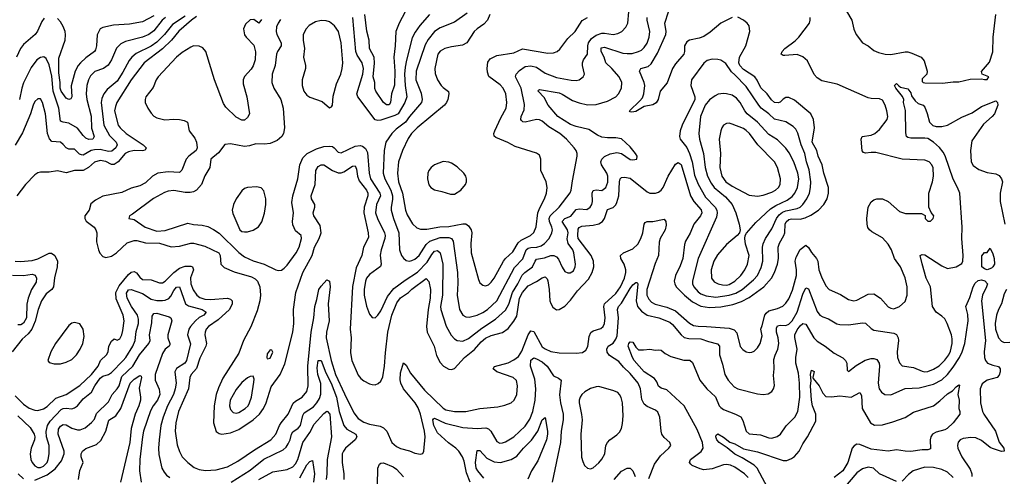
# Model space of a CAD drawing. Header units: inches. Extents: x 1682530 to 1839546, y 640742 to 791647.
# Tile 766 of 923: x 1771363 to 1778311, y 733992 to 737214. Entities that reach past the tile are written whole.
import ezdxf

# ---------------------------------------------------------------- set-up
doc = ezdxf.new("R2010")
doc.units = ezdxf.units.IN
doc.header["$MEASUREMENT"] = 0
doc.layers.add('B7773', color=7, linetype='Continuous')

msp = doc.modelspace()

# ---------------------------------------------------------------- linework, layer by layer
at = {"layer": 'B7773', "color": 5}
for points, elevation in [([(1774105.9, 737314.1), (1774039.8, 737190), (1774016, 737130), (1774012.5, 737030), (1774002.4, 736950), (1774010.1, 736850.1), (1774008.3, 736751.7), (1773986.1, 736690), (1773978.7, 736630), (1773970, 736612.6), (1773950, 736612.9), (1773930, 736628.9), (1773875.4, 736710), (1773869.4, 736729.4), (1773868.5, 736770), (1773857.9, 736810), (1773866.1, 736906.1), (1773863.9, 736950), (1773831.1, 737010), (1773829.4, 737070), (1773812.3, 737132.3), (1773799, 737250)], 720), ([(1776390, 737228.6), (1776310, 737188.6), (1776234.6, 737125.4), (1776190, 737095.8), (1776156.6, 737083.4), (1776090.1, 737069.9), (1776070, 737058.6), (1776054.3, 737030), (1776053.8, 736990), (1776048.3, 736970), (1775990, 736901.8), (1775968.4, 736870), (1775930.8, 736769.2), (1775883, 736710), (1775868.9, 736651.1), (1775853.4, 736626.6), (1775830, 736613), (1775770, 736601.8), (1775710, 736565.3), (1775681.6, 736561.6), (1775670, 736564), (1775665.2, 736570), (1775739.6, 736640.4), (1775757, 736663), (1775766.3, 736690), (1775773.3, 736750), (1775769.7, 736770), (1775736.9, 736850), (1775740.1, 736859.9), (1775746.6, 736870), (1775796.9, 736883.1), (1775817.9, 736902.1), (1775862.6, 736977.4), (1775921.7, 737110), (1775925.5, 737130), (1775915.5, 737190), (1775966.6, 737350)], 720), ([(1777165.9, 737325.9), (1777234.6, 737210), (1777247.7, 737147.7), (1777264.8, 737110), (1777310, 737051), (1777349.6, 737029.6), (1777390, 736996.1), (1777422.2, 736982.2), (1777470, 736970.1), (1777510, 736968.2), (1777610, 736986.7), (1777630, 736985.9), (1777658.3, 736978.4), (1777724.4, 736950), (1777744.5, 736924.5), (1777766.7, 736850), (1777762.8, 736830), (1777730, 736797), (1777730, 736778.8), (1777738.8, 736770), (1777750, 736767.2), (1777873.7, 736766.3), (1777950, 736776.4), (1777990, 736776.5), (1778070, 736794.9), (1778150, 736797.3), (1778170, 736791), (1778190, 736791.3), (1778201.2, 736810), (1778155.3, 736830), (1778149.3, 736849.3), (1778205.2, 736914.8), (1778230, 736988), (1778231.7, 737090), (1778250, 737250.5)], 680), ([(1772530, 737238.9), (1772440.7, 737179.4), (1772385.4, 737110), (1772330, 737054.4), (1772290, 737027.2), (1772185.3, 736974.7), (1772153.1, 736950), (1772134.2, 736925.8), (1772090, 736843.1), (1772050, 736779.8), (1771979.5, 736720.5), (1771955.3, 736690), (1771941.8, 736658.2), (1771936.6, 736630), (1771956.6, 736470), (1771996.9, 736396.9), (1772043.7, 736350), (1772051.4, 736330), (1772041.1, 736310), (1772013.1, 736286.9), (1771990, 736284.2), (1771930, 736297.5), (1771890, 736295.6), (1771866.8, 736290), (1771810, 736258.5), (1771799.9, 736259.9), (1771785.4, 736265.4), (1771750, 736300.8), (1771710, 736299.8), (1771690, 736308.8), (1771670, 736333.1), (1771650, 736348.8), (1771590, 736353.3), (1771572.8, 736372.8), (1771559, 736410), (1771545.5, 736550), (1771524, 736630), (1771510, 736655.6), (1771490, 736654.7), (1771470, 736636.3), (1771457.2, 736610), (1771439.4, 736550), (1771383.5, 736416.5), (1771331.5, 736328.5)], 660), ([(1772310, 737240.1), (1772230, 737198.6), (1772136.9, 737183.1), (1772024.2, 737175.8), (1771950, 737159.8), (1771930.2, 737149.8), (1771910, 737106), (1771905.2, 737030), (1771898.7, 737001.2), (1771890, 736988.4), (1771830, 736945.4), (1771792.8, 736910), (1771776.2, 736890), (1771754.4, 736850), (1771727, 736747), (1771730, 736669), (1771723.9, 736656.1), (1771710.2, 736649.8), (1771690, 736660.7), (1771654.2, 736710), (1771648.1, 736730), (1771649.1, 736770), (1771638.5, 736838.5), (1771638.3, 736941.7), (1771683.5, 737070), (1771686.5, 737106.5), (1771683.5, 737130), (1771670, 737165.7), (1771650, 737199.4), (1771630, 737222.6)], 620), ([(1774254.3, 737250), (1774186.3, 737173.7), (1774153.7, 737126.3), (1774133.1, 737086.9), (1774091.2, 736928.8), (1774081.9, 736878.1), (1774079, 736830), (1774081.6, 736750), (1774095.1, 736670), (1774080.6, 736630), (1774034.2, 736550), (1774010, 736537.4), (1773910, 736505.7), (1773890, 736503), (1773870, 736506.6), (1773748.4, 736670), (1773742.8, 736690), (1773784.3, 736830), (1773789.9, 736870), (1773779, 736910), (1773742.9, 736962.9), (1773734.5, 736990), (1773714, 737230)], 740), ([(1774520.4, 737259.6), (1774430, 737195.4), (1774330, 737155.8), (1774289.4, 737130), (1774246.1, 737073.9), (1774224.7, 737035.3), (1774160.3, 736850), (1774159.1, 736790), (1774196.5, 736696.5), (1774201.9, 736650), (1774198.8, 736630), (1774112.9, 736530), (1774084.2, 736490), (1774019.3, 736440.7), (1773988.8, 736411.2), (1773947.2, 736350), (1773933.8, 736290), (1773926.7, 736130), (1773940.1, 736090), (1773981.7, 736010), (1773994.5, 735970), (1773994.3, 735945.7), (1773983.4, 735890), (1773984.6, 735870), (1773999.9, 735810), (1774038.6, 735710), (1774043.5, 735590), (1774056.9, 735550), (1774070.8, 735530.8), (1774090, 735515.2), (1774110, 735510.2), (1774130, 735513.7), (1774150, 735523), (1774181.5, 735550), (1774232.1, 735627.9), (1774256.3, 735650), (1774330, 735677.4), (1774390, 735677.2), (1774410.8, 735670.8), (1774422.2, 735650), (1774451.3, 735430), (1774453.8, 735353.8), (1774449.5, 735269.5), (1774466.8, 735170), (1774489, 735130), (1774510, 735117.3), (1774535.1, 735115.1), (1774590, 735128.9), (1774630, 735147.9), (1774662.9, 735170), (1774730, 735230.9), (1774854.5, 735465.5), (1774912.5, 735527.5), (1774936.4, 735590), (1774950, 735600.7), (1774970, 735607.1), (1775011, 735609), (1775042.2, 735617.8), (1775065.5, 735634.5), (1775099.1, 735670), (1775118.8, 735710), (1775121.7, 735730), (1775118.5, 735750), (1775102.3, 735790), (1775099.1, 735810), (1775104.9, 735830), (1775170.5, 735890), (1775247.9, 735992.1), (1775255, 736010), (1775263.5, 736076.5), (1775297.2, 736250), (1775297.4, 736270), (1775289.7, 736290), (1775276.4, 736310), (1775220.3, 736370), (1775174.8, 736410), (1775097.7, 736457.7), (1775050, 736497.3), (1775030, 736508.3), (1775010, 736509.2), (1774929.8, 736489.8), (1774912.9, 736492.9), (1774902.5, 736502.5), (1774899.1, 736510), (1774901.6, 736530), (1774921.8, 736578.2), (1774924.4, 736615.6), (1774901.8, 736730), (1774861.9, 736810), (1774866.9, 736830), (1774890, 736855), (1774930, 736882.4), (1774970, 736888.8), (1775010, 736878.4), (1775070, 736836), (1775150, 736807.1), (1775253.6, 736786.4), (1775290, 736784.9), (1775309.7, 736790.3), (1775338, 736810), (1775347.3, 736830), (1775333.8, 736890), (1775333.8, 736910), (1775341.4, 736930), (1775369, 736970), (1775370.8, 737030), (1775376.1, 737050), (1775398, 737082), (1775430, 737105.1), (1775470, 737117.9), (1775490, 737119.1), (1775550, 737108.9), (1775583.5, 737116.5), (1775611.1, 737130), (1775640, 737160), (1775653.8, 737190), (1775660.4, 737270)], 760), ([(1774680.2, 737250), (1774663.6, 737210), (1774638.1, 737181.9), (1774590.3, 737150), (1774568.9, 737130), (1774518.4, 737050), (1774486.9, 737033.1), (1774410, 737023.5), (1774363, 737010), (1774330, 736992.8), (1774313.2, 736970), (1774292.2, 736870), (1774294.5, 736834.5), (1774311.5, 736790), (1774336.1, 736750), (1774350, 736734.3), (1774387.4, 736707.4), (1774390.2, 736690), (1774382.8, 736650), (1774375.5, 736630), (1774360.8, 736610), (1774167.1, 736450), (1774128.6, 736410), (1774103.8, 736376.2), (1774063.7, 736290), (1774036.3, 736210), (1774028, 736130), (1774034.8, 736070), (1774062.9, 735990), (1774086, 735870), (1774097.3, 735837.3), (1774134.3, 735774.3), (1774164.3, 735744.3), (1774190, 735735.9), (1774235.7, 735735.7), (1774327.1, 735752.9), (1774390, 735754.3), (1774490, 735773.6), (1774510, 735772.5), (1774530, 735760.2), (1774549.5, 735730), (1774554.3, 735710), (1774545.9, 735634.1), (1774549.6, 735569.6), (1774600.2, 735380.2), (1774610, 735357.3), (1774630, 735341.6), (1774650, 735337), (1774670, 735343.6), (1774690, 735362.3), (1774710, 735390.2), (1774776.2, 735510), (1774791.8, 735530), (1774843, 735577), (1774880.1, 735639.9), (1774901.8, 735658.2), (1774968, 735692), (1774990, 735711.3), (1775007.9, 735752.1), (1775017.9, 735850), (1775032.6, 735887.4), (1775066.5, 735950), (1775079, 735990), (1775084.1, 736030), (1775076.8, 736070), (1775041.2, 736150), (1775040.4, 736230), (1775030, 736258.4), (1775010, 736272.6), (1774858.7, 736318.7), (1774807.8, 736347.8), (1774722.3, 736382.3), (1774711.8, 736391.8), (1774709.3, 736410), (1774715, 736430), (1774758, 736522), (1774796.3, 736590), (1774800.2, 736630), (1774792.1, 736690), (1774774.8, 736730), (1774753.5, 736753.5), (1774674, 736814), (1774663.9, 736843.9), (1774661.1, 736870), (1774666.3, 736913.6), (1774683.5, 736936.5), (1774730, 736961.8), (1774850, 736979.3), (1774910, 737008.2), (1775090, 736977.1), (1775130, 736979.1), (1775155.6, 736990), (1775174.2, 737005.8), (1775230, 737080.9), (1775282.6, 737130), (1775330.7, 737209.3), (1775369.8, 737230.2)], 780), ([(1771330, 734560.6), (1771390, 734501.5), (1771430, 734473.9), (1771470, 734459.3), (1771490, 734457.3), (1771530, 734468.4), (1771555.7, 734484.3), (1771617.6, 734542.4), (1771691.7, 734568.3), (1771787.5, 734632.5), (1771870, 734709.6), (1771915.7, 734770), (1771933.8, 734810), (1771974.5, 734850), (1771986.1, 734870), (1771991.4, 734910), (1772010, 734946), (1772030, 734963), (1772050, 734953), (1772070, 734963), (1772082.6, 734990), (1772090, 735021), (1772099.8, 735090), (1772091.7, 735130), (1772044.2, 735244.2), (1772042.1, 735290), (1772064.4, 735335.6), (1772130, 735416.5), (1772150, 735433.1), (1772170, 735438.3), (1772188, 735428), (1772210, 735396.2), (1772230, 735381.6), (1772290, 735378.4), (1772350, 735357.4), (1772370, 735358.3), (1772390, 735368.1), (1772449.7, 735430.3), (1772490, 735460.1), (1772530, 735475.2), (1772570, 735475.4), (1772581.5, 735470), (1772589.5, 735450), (1772568.2, 735391.8), (1772569.6, 735350), (1772586.7, 735306.7), (1772612.3, 735270), (1772634.2, 735254.2), (1772670, 735242.2), (1772710, 735238.5), (1772828, 735248.1), (1772850, 735242.2), (1772860.9, 735230), (1772861.1, 735210), (1772842.3, 735170), (1772763.3, 735096.7), (1772695.3, 735050), (1772678.8, 735030), (1772670.8, 735010), (1772669, 734990), (1772680.1, 734930), (1772675.4, 734910), (1772634.6, 734825.4), (1772610, 734753.6), (1772573.5, 734710), (1772563.1, 734690), (1772553.9, 734610), (1772484.2, 734450), (1772463.9, 734370), (1772460.6, 734310), (1772473.5, 734213.5), (1772490, 734167), (1772510, 734130.3), (1772549.1, 734090), (1772595, 734055), (1772630, 734040.1), (1772674.2, 734034.2), (1772750, 734037.8), (1772830, 734059.8), (1772901.4, 734098.6), (1773020.7, 734179.3), (1773135.8, 734250), (1773169.9, 734290), (1773195.4, 734350), (1773208.5, 734370), (1773257.5, 734430), (1773292.5, 734507.5), (1773310, 734523.1), (1773355.9, 734550), (1773389.2, 734590), (1773399.1, 734630), (1773396.6, 734770), (1773420.1, 735010), (1773438.9, 735110), (1773445.1, 735190), (1773460.5, 735239.5), (1773474.5, 735310), (1773490, 735334.7), (1773530, 735379.5), (1773548.7, 735368.7), (1773553.3, 735330), (1773539.9, 735210), (1773546.9, 735090), (1773527, 735010), (1773525.1, 734970), (1773561.4, 734810), (1773591.8, 734710), (1773653.6, 734573.5), (1773721, 734441), (1773750, 734400.5), (1773790, 734373.5), (1773830, 734359.8), (1773907, 734347), (1773930, 734335.2), (1773952.8, 734310), (1773987.7, 734230), (1774021.4, 734201.4), (1774050, 734188.6), (1774112.2, 734172.2), (1774150, 734154.9), (1774190, 734147.2), (1774207.5, 734152.5), (1774215.6, 734170), (1774223, 734270), (1774218.8, 734310), (1774190.2, 734430.2), (1774174.5, 734474.4), (1774153.1, 734510), (1774070.4, 734610), (1774051.8, 734650), (1774047.6, 734672.4), (1774050, 734722), (1774070, 734793.4), (1774090, 734776), (1774120.5, 734720.5), (1774219.4, 734599.4), (1774350, 734472.5), (1774370, 734460.1), (1774430, 734448.5), (1774510, 734449.4), (1774610, 734471.5), (1774737.7, 734482.3), (1774786.3, 734493.7), (1774830, 734511.6), (1774852.2, 734530), (1774870.8, 734570), (1774876.5, 734630), (1774868.3, 734668.3), (1774844.7, 734690), (1774729.6, 734730), (1774704, 734750), (1774712.6, 734767.4), (1774810, 734792.4), (1774850, 734812.8), (1774882.9, 734837.1), (1774906.1, 734873.9), (1774950, 734990.2), (1774970, 735019.3), (1774990, 735012.9), (1775050, 734905), (1775070, 734890.7), (1775110, 734873.8), (1775170, 734862.6), (1775290, 734860.2), (1775333.7, 734866.3), (1775358.6, 734881.4), (1775372.5, 734907.5), (1775381.6, 734978.4), (1775393.1, 735006.9), (1775410, 735018.7), (1775464.4, 735035.6), (1775479.8, 735050), (1775490.4, 735069.6), (1775494.8, 735110), (1775484.8, 735190), (1775490.5, 735210), (1775570, 735281.3), (1775602.1, 735330), (1775629.9, 735390), (1775640.4, 735430), (1775639.6, 735450), (1775627.1, 735490), (1775604.7, 735530), (1775602.3, 735550), (1775623.1, 735570), (1775690, 735597), (1775724.9, 735630), (1775746.4, 735670), (1775760.6, 735710), (1775768.6, 735771.4), (1775777.3, 735782.7), (1775790, 735789.4), (1775830.4, 735789.6), (1775910, 735807.4), (1775922.2, 735790), (1775924.1, 735764.1), (1775917.1, 735730), (1775881.3, 735670), (1775875.8, 735644.2), (1775871.1, 735550), (1775846.5, 735493.5), (1775787.8, 735310), (1775787.8, 735270), (1775801.1, 735241.1), (1775821.3, 735221.3), (1775847.3, 735207.3), (1775930, 735186.6), (1775990, 735158.6), (1776090, 735072.1), (1776116.9, 735056.9), (1776150, 735050.9), (1776209.9, 735050.1), (1776370, 735036.8), (1776404.8, 735024.8), (1776423.3, 735003.3), (1776447.5, 734907.5), (1776466.5, 734886.5), (1776490, 734871.3), (1776510, 734866.3), (1776530, 734867.6), (1776544.4, 734875.6), (1776570, 734899.6), (1776588.9, 734930), (1776602.2, 734982.3), (1776591.5, 735030), (1776602.9, 735057.1), (1776621.7, 735130), (1776630, 735144.1), (1776650, 735159.8), (1776710, 735175.1), (1776747.6, 735192.4), (1776770, 735213.7), (1776790, 735243.5), (1776815.6, 735304.4), (1776845.1, 735410), (1776844.9, 735450), (1776835.7, 735510), (1776841.7, 735538.3), (1776870, 735591.6), (1776910, 735622.8), (1776930, 735607.4), (1776950.1, 735570.1), (1776986.2, 735530), (1776993.9, 735510), (1777002.5, 735450), (1777020.2, 735400.2), (1777050, 735337), (1777073.7, 735310), (1777153.7, 735273.7), (1777210, 735238.5), (1777249.3, 735229.3), (1777270, 735233.8), (1777350, 735277.7), (1777390, 735280.7), (1777436, 735250), (1777490, 735188.5), (1777510, 735177.6), (1777530, 735174.9), (1777570, 735189.1), (1777610, 735225.7), (1777626.2, 735270), (1777626.2, 735330), (1777611.3, 735391.3), (1777577.2, 735470), (1777535, 735530), (1777515.3, 735590), (1777491.7, 735630), (1777450, 735673.8), (1777376.7, 735716.7), (1777359.7, 735730), (1777347.4, 735747.4), (1777341.8, 735770), (1777340.7, 735810), (1777349.8, 735890), (1777370, 735928.4), (1777390, 735943.7), (1777410, 735950.2), (1777450, 735948.9), (1777490.2, 735930.2), (1777570, 735860.3), (1777614.5, 735845.5), (1777725.4, 735845.4), (1777752.7, 735832.7), (1777752, 735810), (1777770, 735792), (1777790, 735792), (1777808, 735810), (1777814, 735830), (1777794, 735854), (1777779, 735890), (1777778.7, 735990), (1777804.1, 736070), (1777810.6, 736109.4), (1777807.6, 736167.6), (1777799.3, 736190), (1777779.7, 736210), (1777750, 736223.1), (1777590, 736230.7), (1777404.3, 736275.7), (1777370, 736277.3), (1777331.2, 736271.2), (1777316.3, 736276.3), (1777308.7, 736288.7), (1777300.3, 736370), (1777308, 736390), (1777370, 736400.2), (1777396.9, 736410), (1777430, 736439), (1777485.1, 736510), (1777488.6, 736530), (1777482.7, 736570), (1777470.8, 736610), (1777450, 736646), (1777430, 736656.5), (1777370, 736656.8), (1777350, 736662.9), (1777130, 736758), (1777022.5, 736782.5), (1776990, 736804.2), (1776970, 736826.3), (1776922.4, 736922.4), (1776890, 736951.5), (1776850, 736967.6), (1776761, 736961), (1776750, 736961.6), (1776736, 736970), (1776743.5, 736990), (1776761.5, 737010), (1776835.4, 737064.6), (1776859.7, 737090), (1776935.1, 737190), (1776941.3, 737210), (1776941.3, 737230)], 680), ([(1771534.6, 737225.4), (1771518.4, 737201.6), (1771488.3, 737131.7), (1771472.2, 737110), (1771390, 737038), (1771368.9, 737011.1), (1771339.5, 736950)], 620), ([(1772610, 737236.3), (1772574.5, 737210), (1772486.4, 737133.6), (1772432.8, 737070), (1772370, 737007.5), (1772242.2, 736910), (1772150, 736789.3), (1772048.9, 736630), (1772037.7, 736602.3), (1772032.7, 736570), (1772057.6, 736470), (1772071.5, 736450), (1772113.7, 736410), (1772233.6, 736330), (1772254.3, 736310), (1772247.3, 736292.7), (1772230, 736288.1), (1772170.4, 736290.4), (1772130, 736282.5), (1772106.8, 736270), (1772057.6, 736210), (1772030, 736191.9), (1772010, 736193.2), (1771970, 736212.8), (1771930, 736220.9), (1771890, 736208), (1771849.4, 736170.6), (1771810, 736149.9), (1771750, 736149.9), (1771690, 736132.3), (1771630, 736147.5), (1771570, 736138), (1771510, 736138.3), (1771490, 736133.6), (1771470, 736118.7), (1771404.7, 736050), (1771342.6, 735970)], 680), ([(1772390.7, 737230), (1772369.2, 737210), (1772310, 737135.9), (1772272.9, 737110), (1772230, 737090.9), (1772110, 737060.8), (1772075.8, 737044.2), (1772046.9, 737013.1), (1772011.6, 736930), (1771986.6, 736893.4), (1771953.4, 736870), (1771892.3, 736847.7), (1771862.1, 736817.9), (1771847.5, 736790), (1771835.8, 736750), (1771830.7, 736690), (1771835.9, 736650), (1771867.8, 736532.2), (1771869.6, 736449.6), (1771887.9, 736390), (1771879.1, 736370), (1771850, 736368.6), (1771830, 736377.5), (1771810, 736395.8), (1771770, 736448), (1771710, 736483.1), (1771669.3, 736490), (1771650, 736498.9), (1771639.5, 736590), (1771599.8, 736710), (1771590, 736815.6), (1771570, 736895.1), (1771550, 736940.7), (1771532.2, 736952.3), (1771510, 736947.3), (1771484.4, 736930), (1771443.2, 736876.8), (1771390.5, 736769.5), (1771377.6, 736730), (1771362.5, 736650)], 640), ([(1773070, 737216), (1773050, 737189.2), (1773015.1, 737215.1), (1772990, 737213.3), (1772957.1, 737182.9), (1772943.1, 737150), (1772950, 737108), (1772960.3, 737090), (1773013.8, 737033.9), (1773026.7, 736986.7), (1773023.4, 736930), (1773011, 736889), (1772995.9, 736864.1), (1772950, 736812.8), (1772940.1, 736790), (1772940.7, 736760.7), (1772964.8, 736670), (1772983.2, 736550), (1772970, 736524.2), (1772950, 736506), (1772930, 736505.4), (1772890, 736525.7), (1772816.6, 736596.6), (1772801.6, 736621.6), (1772737.7, 736790), (1772677, 736990), (1772655.2, 737015.2), (1772630, 737027.4), (1772590, 737028.9), (1772570, 737020.7), (1772510, 736982.4), (1772470, 736949.9), (1772339.8, 736810), (1772325.8, 736790), (1772305.4, 736734.5), (1772253, 736670), (1772247.5, 736650), (1772248.1, 736630), (1772265.8, 736590), (1772290, 736554.3), (1772310, 736533.6), (1772330, 736521.1), (1772387.8, 736507.8), (1772450, 736513.1), (1772490.7, 736510.7), (1772522.3, 736502.3), (1772546, 736490), (1772559.2, 736430), (1772597.5, 736377.5), (1772609.6, 736350), (1772615.1, 736310), (1772608.7, 736290), (1772555.6, 736250), (1772536.8, 736230), (1772506.7, 736153.3), (1772490, 736135.6), (1772410, 736141.1), (1772336.5, 736130), (1772301, 736110), (1772250, 736063.9), (1772210, 736042), (1772150, 736025.6), (1772084.4, 735995.6), (1771950, 735968.9), (1771898.4, 735941.6), (1771864.5, 735915.5), (1771852.3, 735870), (1771822.2, 735830), (1771821.8, 735810), (1771832.9, 735792.8), (1771888.5, 735750), (1771899.8, 735730), (1771906, 735710), (1771905.3, 735645.3), (1771918.3, 735590), (1771927.5, 735567.5), (1771950, 735543.2), (1771970, 735536.8), (1772010, 735546.2), (1772045.8, 735570), (1772121.7, 735638.3), (1772170, 735656.9), (1772190, 735656.3), (1772250, 735638.8), (1772350, 735636.1), (1772431.8, 735611.8), (1772490, 735615.4), (1772570, 735637.2), (1772590, 735636.3), (1772670, 735616.6), (1772768.2, 735570), (1772778.5, 735550), (1772783.2, 735490), (1772806.1, 735466), (1772875.2, 735435.2), (1772999.1, 735399.1), (1773025.4, 735385.4), (1773040.9, 735370), (1773056.3, 735330), (1773061.5, 735270), (1773058.3, 735230), (1773039.2, 735160.7), (1772994.4, 735045.6), (1772942.6, 734950), (1772910, 734860.5), (1772796.6, 734683.4), (1772764.5, 734615.5), (1772750.1, 734569.9), (1772734.2, 734490), (1772731.1, 734370), (1772750, 734308.5), (1772770, 734294.6), (1772790.2, 734290.2), (1772850, 734298.5), (1772910, 734321.8), (1773010.5, 734389.5), (1773055.6, 734430), (1773083.4, 734470), (1773103.1, 734510), (1773136.1, 734623.9), (1773200.5, 734710), (1773234.3, 734785.7), (1773289.9, 735010), (1773296.2, 735070), (1773294.1, 735170), (1773311.6, 735290), (1773359.9, 735430), (1773427.7, 735550), (1773441.9, 735610), (1773475.9, 735670), (1773489.4, 735710), (1773482.4, 735762.4), (1773438.7, 735830), (1773434.6, 735850), (1773445.6, 735890), (1773445, 735910), (1773423, 735950), (1773420.2, 735970), (1773448.4, 736050), (1773452.8, 736150), (1773470, 736178.9), (1773490, 736190.8), (1773510, 736188.8), (1773570, 736150.6), (1773610, 736132.6), (1773630, 736132.7), (1773650, 736139.5), (1773710, 736180.2), (1773730, 736182), (1773740.3, 736160.3), (1773747.1, 736110), (1773757.6, 736077.6), (1773809.3, 736010), (1773818.6, 735990), (1773818.6, 735970), (1773793.4, 735890), (1773790.1, 735850), (1773821.9, 735710), (1773823.9, 735676.1), (1773788.6, 735610), (1773775.9, 735550), (1773737.3, 735462.7), (1773711.5, 735331.5), (1773695.4, 735030), (1773702, 734970), (1773697.8, 734862.2), (1773705.7, 734810), (1773750, 734706.8), (1773770, 734682.6), (1773790, 734666.8), (1773830, 734644.8), (1773850, 734639), (1773870, 734638.5), (1773892.6, 734647.4), (1773910, 734663.6), (1773925.1, 734694.9), (1773938.1, 734770), (1773943.7, 734863.7), (1773960.8, 735010), (1773989, 735130), (1774023, 735217), (1774050, 735251.8), (1774106.7, 735290), (1774130, 735312.9), (1774230, 735386.8), (1774250, 735367), (1774262.7, 735310), (1774259.9, 735250), (1774245, 735170), (1774234.1, 735050), (1774238.3, 735010), (1774287, 734910), (1774304.8, 734844.8), (1774330, 734794), (1774353.1, 734770), (1774390, 734748.3), (1774410, 734746.2), (1774430, 734752.7), (1774500.5, 734830), (1774573, 734887), (1774619.6, 734940.4), (1774650, 734965.8), (1774690, 734985.3), (1774770, 735006.9), (1774810, 735034.8), (1774850, 735085.6), (1774870, 735121.5), (1774890.7, 735249.3), (1774910, 735289), (1774950, 735335.9), (1775010, 735365.5), (1775050, 735393.3), (1775070, 735399.3), (1775084.3, 735384.3), (1775090, 735370.4), (1775099.8, 735310), (1775104.4, 735230), (1775110.1, 735210.2), (1775125, 735185), (1775150, 735167.6), (1775170, 735167.9), (1775210, 735192.7), (1775250, 735236), (1775299, 735301), (1775376.9, 735383.1), (1775401.8, 735430), (1775413.8, 735470), (1775411.1, 735510), (1775395.4, 735550), (1775304.4, 735670), (1775300.8, 735690), (1775304.3, 735735.7), (1775311.6, 735748.4), (1775330, 735758), (1775410, 735763.1), (1775450, 735774.5), (1775475.9, 735790), (1775489.4, 735810.6), (1775510, 735875.2), (1775550, 735889.2), (1775570, 735908), (1775576.8, 735923.2), (1775591.5, 735970), (1775594.1, 736070), (1775600.2, 736090), (1775610, 736100.1), (1775630, 736103.9), (1775670, 736095), (1775790, 735998.4), (1775810.1, 735990.1), (1775850, 735988.9), (1775870, 735996.1), (1775888.9, 736010), (1775903.8, 736030), (1775938.1, 736110), (1775990, 736195), (1776010, 736205.5), (1776030, 736191.2), (1776095.9, 735970), (1776119.2, 735930), (1776172.3, 735872.3), (1776176.8, 735850), (1776167.3, 735830), (1776120.8, 735770), (1776092.7, 735707.3), (1776060.5, 735650), (1776053.1, 735626.9), (1776042.9, 735530), (1776022.9, 735477.1), (1775990.1, 735410), (1775982.1, 735370), (1775984.5, 735350), (1775994.8, 735330), (1776054.2, 735270), (1776110, 735223), (1776170, 735193.3), (1776230, 735183.2), (1776310, 735188.1), (1776394.9, 735205.1), (1776455, 735225), (1776510, 735254.6), (1776613.1, 735330), (1776666.7, 735390), (1776689.9, 735430), (1776710.4, 735490), (1776718, 735530), (1776715.1, 735610), (1776723.7, 735636.3), (1776755.2, 735690), (1776760.7, 735710), (1776764.2, 735770), (1776771.8, 735788.2), (1776790, 735803.3), (1776810, 735808.4), (1776870, 735807.4), (1776905.1, 735814.9), (1776946.1, 735833.9), (1776998.8, 735870), (1777036.1, 735910), (1777059.8, 735950), (1777069.8, 735990), (1777069.1, 736030), (1777036.2, 736130), (1777024.9, 736190), (1776997.1, 736250), (1776987.2, 736290), (1776955.8, 736350), (1776971.6, 736451.6), (1776964.1, 736510), (1776944.5, 736550), (1776830, 736646.8), (1776790, 736664.7), (1776770, 736665.2), (1776750, 736653.8), (1776730, 736633), (1776713.9, 736626.1), (1776690, 736630.5), (1776668.3, 736648.3), (1776638.1, 736690), (1776592.1, 736732.1), (1776567.7, 736787.7), (1776551.3, 736811.3), (1776470, 736862.5), (1776444.1, 736890), (1776436.8, 736910), (1776440.8, 736950), (1776486.2, 737030), (1776515, 737130), (1776510.9, 737170), (1776496.3, 737190), (1776470, 737211.2), (1776430.8, 737230.8)], 720), ([(1773204.2, 737215.8), (1773185.8, 737190), (1773175.6, 737164.4), (1773172.2, 737130), (1773176.2, 737110), (1773208.4, 737050), (1773207.3, 737030), (1773183, 736990), (1773175.9, 736970), (1773164.8, 736890), (1773144.6, 736830), (1773142.2, 736770), (1773155, 736730), (1773204.7, 736650), (1773222.6, 736590), (1773232.3, 736450), (1773223.9, 736410), (1773211.5, 736388.5), (1773179.3, 736360.7), (1773130, 736340.2), (1773090, 736335.7), (1773030, 736337.3), (1772984.1, 736324.1), (1772950, 736319.8), (1772850, 736338.4), (1772810, 736332.7), (1772766.2, 736273.8), (1772712.2, 736230), (1772704.9, 736170), (1772670, 736111.8), (1772645.6, 736050), (1772610, 736010.8), (1772590, 735999.4), (1772565.9, 735994.1), (1772530, 735993.9), (1772450, 736007.8), (1772410, 736003.2), (1772385, 735995), (1772307.4, 735952.6), (1772159.3, 735840.7), (1772138, 735830), (1772134, 735810), (1772170, 735803), (1772248.9, 735750), (1772330, 735721.4), (1772390, 735726.9), (1772550, 735779), (1772589.3, 735769.3), (1772650, 735765.1), (1772690, 735753.5), (1772730, 735734.6), (1772770, 735708.3), (1772910, 735571), (1772950, 735540.6), (1773010, 735512.4), (1773088.5, 735488.5), (1773170, 735449.1), (1773190, 735444.6), (1773210, 735447), (1773230, 735460.3), (1773250, 735482), (1773314.6, 735570), (1773334.4, 735610), (1773352.1, 735670), (1773349.5, 735690), (1773310, 735723), (1773290, 735766), (1773287.7, 735790), (1773293.8, 735850), (1773284, 735924), (1773291.2, 735970), (1773326, 736090), (1773338.5, 736190), (1773360, 736240), (1773390.5, 736269.5), (1773457.1, 736303), (1773510, 736318.7), (1773550, 736322.4), (1773570, 736318.2), (1773582.8, 736310), (1773610, 736279), (1773630, 736274.4), (1773730, 736321.8), (1773766.3, 736326.3), (1773781.8, 736321.8), (1773803.9, 736303.9), (1773816.6, 736276.6), (1773828.4, 736130), (1773839.2, 736090), (1773904.7, 735990), (1773908.6, 735970), (1773880.6, 735910), (1773874.6, 735850), (1773887.6, 735810), (1773938, 735710), (1773941.9, 735690), (1773940.1, 735670), (1773914.5, 735590), (1773907.4, 735552.6), (1773913.7, 735490), (1773908.5, 735471.5), (1773830, 735416.8), (1773810.2, 735390), (1773803.6, 735370), (1773793.6, 735310), (1773793.5, 735270), (1773810, 735193.4), (1773830, 735136.3), (1773850, 735112.7), (1773870, 735110.4), (1773890, 735128.4), (1773910, 735159.5), (1773959.1, 735260.9), (1774003.3, 735316.7), (1774083.1, 735376.9), (1774170, 735431.5), (1774237.6, 735502.4), (1774270, 735556.8), (1774290, 735580.1), (1774310, 735586.3), (1774330, 735568.7), (1774348.6, 735490), (1774346.1, 735270), (1774331.3, 735191.3), (1774334.2, 735170), (1774372.3, 735052.3), (1774408.1, 734988.1), (1774430, 734963.2), (1774450, 734950.2), (1774490, 734945.3), (1774530, 734964.1), (1774622.9, 735037.1), (1774719.7, 735100.3), (1774790, 735165.3), (1774814.4, 735205.6), (1774840.9, 735290), (1774878.7, 735350), (1774909.2, 735410.8), (1774928.2, 735430), (1774982.4, 735470), (1774999.3, 735510), (1775010, 735523.5), (1775066, 735534), (1775110, 735550.1), (1775130.9, 735550.9), (1775150, 735541.2), (1775165.1, 735525.1), (1775190, 735468.5), (1775210, 735436.5), (1775230, 735426.7), (1775247.1, 735427.1), (1775270, 735441.3), (1775282, 735470), (1775284.5, 735490), (1775273.3, 735570), (1775265, 735590), (1775233.8, 735633.8), (1775226.7, 735666.7), (1775231.8, 735710), (1775228.7, 735730), (1775191.2, 735790), (1775208.6, 735810), (1775251.7, 735828.3), (1775290, 735874), (1775310, 735879.8), (1775364.6, 735875.4), (1775388.5, 735890), (1775399.4, 735910), (1775403.7, 735930), (1775402.5, 735990), (1775410, 736008.2), (1775430, 736012.2), (1775470, 736009.4), (1775497.7, 736030), (1775511.8, 736068.2), (1775511.9, 736110), (1775505.2, 736130), (1775467.4, 736190), (1775464, 736210), (1775471.7, 736230), (1775490, 736247.5), (1775530, 736266.2), (1775576.9, 736276.9), (1775610, 736268.9), (1775670, 736227), (1775690, 736224.4), (1775718, 736230), (1775719.3, 736250), (1775707, 736270), (1775670, 736315.8), (1775610, 736372.7), (1775570, 736380.8), (1775510, 736379.2), (1775470, 736385.3), (1775439.2, 736399.2), (1775378.6, 736438.6), (1775290, 736459.2), (1775250, 736474.5), (1775159.3, 736530), (1775091.1, 736610), (1775064.2, 736664.2), (1775022, 736710), (1775022.9, 736717.1), (1775030, 736720.7), (1775170, 736697.3), (1775190, 736689.5), (1775263.8, 736643.8), (1775310, 736626.5), (1775370, 736613.8), (1775430, 736615.1), (1775510, 736639.3), (1775568.7, 736670), (1775589, 736690), (1775608.9, 736730), (1775612.1, 736770), (1775591.8, 736810), (1775541.7, 736870), (1775499.1, 736910), (1775486.6, 736950), (1775466.7, 736990), (1775465.8, 737014.2), (1775490, 737019.5), (1775618.7, 736978.7), (1775650, 736974.6), (1775683.6, 736976.4), (1775730, 736988.3), (1775750, 736999.4), (1775770, 737018.4), (1775790, 737049.1), (1775804.4, 737090), (1775809.9, 737130), (1775789.3, 737210), (1775789.9, 737230)], 740), ([(1775802.2, 733977.7), (1775842.8, 734077.2), (1775883.4, 734136.6), (1775944.2, 734190), (1775958, 734210), (1775956.2, 734216.2), (1775949.7, 734230), (1775910, 734266.2), (1775894, 734290), (1775888.2, 734310), (1775878.7, 734410), (1775865.6, 734445.6), (1775850, 734457.7), (1775790, 734484.1), (1775770, 734501.7), (1775753.5, 734533.5), (1775743.7, 734610), (1775727.4, 734650), (1775670, 734716.8), (1775622.3, 734762.3), (1775590, 734803.1), (1775524.7, 734844.7), (1775508.9, 734868.9), (1775505.2, 734890), (1775515.6, 734910), (1775550, 734930.9), (1775570, 734960.2), (1775577.8, 734982.3), (1775587.4, 735110), (1775582.1, 735170), (1775589.3, 735190), (1775610, 735214.4), (1775670, 735317.3), (1775690, 735343), (1775710, 735360.7), (1775718.9, 735358.9), (1775724.6, 735350), (1775711.7, 735230), (1775721.7, 735190), (1775750, 735158), (1775790, 735129), (1775873.7, 735110), (1775950, 735079.8), (1775970, 735063.2), (1776030.1, 734990.1), (1776052.2, 734972.2), (1776084.4, 734964.4), (1776170, 734963.2), (1776223.1, 734943.1), (1776286.8, 734926.8), (1776300.2, 734910), (1776300.2, 734850), (1776322.6, 734782.6), (1776338.5, 734710), (1776361.5, 734670), (1776404.4, 734624.4), (1776430, 734608.4), (1776570, 734572.9), (1776610, 734568.7), (1776645.4, 734574.6), (1776669.4, 734590), (1776681.6, 734610), (1776688, 734632), (1776683, 734703), (1776686.8, 734750), (1776684.4, 734815.6), (1776692.5, 734847.5), (1776712.4, 734890), (1776718.9, 734930), (1776715.5, 734970), (1776703.5, 735010), (1776702.4, 735037.6), (1776710, 735054.2), (1776730, 735058.1), (1776770, 735056.9), (1776790, 735065.5), (1776814.6, 735090), (1776848.3, 735150), (1776890, 735276.5), (1776910, 735322.4), (1776930, 735314.4), (1776990, 735154.9), (1777010, 735130.2), (1777030, 735117.1), (1777070, 735102.6), (1777127.8, 735067.8), (1777150, 735062.5), (1777210, 735060.8), (1777310, 735075.2), (1777330, 735072.4), (1777370, 735034), (1777390, 735022.6), (1777530, 735002.6), (1777550, 734992.7), (1777562.6, 734970), (1777565, 734950), (1777553.7, 734870), (1777556.3, 734830), (1777570, 734792.2), (1777590, 734771.4), (1777670, 734760.6), (1777730, 734733), (1777750, 734729.5), (1777770, 734732.1), (1777810, 734747.5), (1777850, 734771.6), (1777890, 734810.9), (1777919.4, 734850), (1777930, 734875.8), (1777941.8, 734930), (1777943.2, 734963.2), (1777938.9, 734990), (1777907.8, 735070), (1777890, 735103.5), (1777870, 735123.1), (1777829.8, 735150), (1777804.1, 735190), (1777789.8, 735330), (1777759.9, 735390), (1777729.8, 735490.2), (1777717, 735550), (1777730, 735557.4), (1777750, 735554), (1777870, 735476.1), (1777910, 735458.3), (1777970, 735469.2), (1778010, 735493.4), (1778018.9, 735510), (1778021.2, 735550), (1778011.5, 735670), (1778014.2, 735750), (1777995.6, 735990), (1777980.7, 736030), (1777949.5, 736089.5), (1777893.2, 736253.2), (1777879.2, 736279.2), (1777852.3, 736312.3), (1777810.6, 736350.6), (1777770, 736374.7), (1777750, 736379), (1777650, 736377.6), (1777630, 736382.4), (1777620.7, 736390), (1777614.9, 736414.9), (1777612.8, 736572.8), (1777599.3, 736630), (1777602, 736650), (1777592, 736672), (1777545.2, 736730), (1777535.3, 736750), (1777550, 736764.7), (1777566, 736746), (1777578.8, 736738.8), (1777630, 736726), (1777650, 736697.3), (1777655.9, 736675.9), (1777681.2, 736641.2), (1777703.5, 736623.5), (1777736.9, 736610), (1777750, 736596), (1777767.1, 736552.9), (1777783.2, 736490), (1777807.2, 736467.2), (1777830, 736460.1), (1777870, 736459.8), (1777910, 736470.1), (1778010, 736525.2), (1778083.8, 736556.2), (1778150, 736602), (1778250, 736640.7), (1778262.8, 736630), (1778264.9, 736610), (1778241.1, 736550), (1778224.9, 736530), (1778163.7, 736476.3), (1778080.8, 736359.2), (1778071.5, 736290), (1778077.6, 736210), (1778090, 736184), (1778130, 736156.1), (1778190, 736135.6), (1778250, 736127), (1778273.6, 736113.6), (1778291.3, 736091.3), (1778296.9, 736070), (1778280.2, 735990), (1778280.2, 735930), (1778313.1, 735770)], 660), ([(1771330, 735509.4), (1771367.6, 735507.6), (1771450, 735513.6), (1771490, 735527.5), (1771570, 735566.4), (1771587.5, 735567.5), (1771611.2, 735551.2), (1771628.7, 735510), (1771628.1, 735470), (1771607.7, 735392.3), (1771601.1, 735330), (1771589.3, 735310), (1771550, 735279.6), (1771517.4, 735230), (1771493.5, 735170), (1771472.5, 735087.5), (1771447.9, 735030), (1771422.4, 734997.6), (1771379.9, 734960.1), (1771310, 734869.8)], 680), ([(1771312.1, 735412.1), (1771390.3, 735409.7), (1771450, 735419.2), (1771471.7, 735411.7), (1771482.3, 735390), (1771477.9, 735362.1), (1771445.5, 735310), (1771421.5, 735250), (1771413.6, 735206.4), (1771410.1, 735110), (1771390, 735071.7), (1771370, 735060.8), (1771350, 735059.9)], 660), ([(1776504.2, 733984.2), (1776476.8, 734010), (1776410, 734056.5), (1776378.4, 734070), (1776350, 734075.5), (1776330, 734073.4), (1776250, 734045), (1776190, 734037.1), (1776164.1, 734044.1), (1776109, 734069), (1776098, 734078), (1776089.7, 734090), (1776097.2, 734110), (1776172.2, 734167.8), (1776185.4, 734190), (1776180.2, 734230), (1776143.1, 734323.1), (1776051.9, 734490), (1775930, 734601.1), (1775890, 734613.9), (1775870, 734628.1), (1775859.1, 734659.1), (1775842.7, 734682.7), (1775769.4, 734730), (1775699.5, 734810), (1775686.8, 734830), (1775656.9, 734910), (1775660.7, 734930), (1775670, 734942), (1775690, 734938.8), (1775710, 734902.8), (1775730, 734884.9), (1775763.4, 734883.4), (1775810, 734890.3), (1775850, 734882), (1775870, 734884.9), (1775890, 734881.6), (1775918.3, 734858.3), (1775958.1, 734838.1), (1776048.6, 734811.4), (1776091.1, 734811.1), (1776110, 734794.4), (1776163.2, 734670), (1776211, 734610), (1776271.8, 734551.8), (1776298.9, 734490), (1776310, 734477.7), (1776330, 734463.3), (1776414.9, 734430), (1776450.9, 734410.9), (1776466, 734386), (1776489.3, 734310), (1776510, 734291.8), (1776590, 734284.8), (1776650, 734263.2), (1776670, 734261.1), (1776708, 734272), (1776730.6, 734289.4), (1776771.5, 734348.5), (1776832.8, 734410), (1776853.5, 734450), (1776867.4, 734550), (1776866.2, 734650), (1776859, 734719), (1776839.3, 734790), (1776838.4, 734830), (1776849.9, 734890), (1776831.7, 734971.7), (1776832.8, 734990), (1776850, 735024.7), (1776870, 735054.4), (1776890, 735071), (1776910, 735064.4), (1776966.3, 734970), (1776990, 734946.4), (1777047.4, 734910), (1777110, 734860.3), (1777170, 734827.2), (1777190.4, 734810), (1777199.5, 734790), (1777201.4, 734741.4), (1777210, 734731.3), (1777265.1, 734774.9), (1777327.8, 734812.2), (1777370, 734823), (1777390, 734823.2), (1777410, 734817.2), (1777427, 734790), (1777429.5, 734770), (1777419.8, 734650), (1777428.3, 734608.3), (1777444.6, 734584.6), (1777468.6, 734568.6), (1777510, 734567.3), (1777610, 734611.9), (1777710, 734615.4), (1777810, 734641.6), (1777870, 734671.6), (1777910.8, 734710), (1777950, 734761.4), (1777993.3, 734830), (1778012.7, 734870), (1778031.9, 734930), (1778054.8, 735090), (1778052.6, 735132.6), (1778039.7, 735190), (1778066.5, 735253.5), (1778090, 735328.7), (1778104.9, 735355.1), (1778127, 735373), (1778150, 735377.4), (1778172.1, 735372.1), (1778190.9, 735350), (1778185.5, 735330), (1778156.4, 735270), (1778150.7, 735230), (1778178.4, 734950), (1778168.6, 734870), (1778170.9, 734830), (1778177.6, 734810), (1778192.8, 734790), (1778230, 734775.1), (1778270, 734767.6), (1778281.5, 734750), (1778281.5, 734730), (1778273.9, 734706.1), (1778259.6, 734690), (1778190.6, 734669.4), (1778154.4, 734645.6), (1778140.2, 734610), (1778141.6, 734510), (1778155.9, 734450), (1778165, 734430), (1778248.9, 734310), (1778273.3, 734233.3), (1778306.7, 734190), (1778310.4, 734170), (1778290, 734167.9), (1778227.8, 734187.8), (1778210, 734196.5), (1778150, 734244.5), (1778110, 734263.2), (1778074.2, 734265.8), (1778020.5, 734259.5), (1777999.1, 734250), (1777985.9, 734234.1), (1777980.9, 734210), (1777983.6, 734190), (1778010.4, 734129.6), (1778070, 734042.6), (1778080.9, 734010), (1778082.3, 733990)], 640), ([(1771350, 734418.9), (1771436.2, 734336.2), (1771465.8, 734290), (1771469.3, 734270), (1771466.4, 734250), (1771442.6, 734190), (1771436.3, 734150), (1771441.4, 734110), (1771450.2, 734090), (1771470, 734066.4), (1771490, 734054), (1771510, 734053.7), (1771530, 734062.7), (1771555.8, 734090), (1771563.2, 734110), (1771570.5, 734150.6), (1771570.5, 734209.5), (1771551.2, 734271.2), (1771549.1, 734309.1), (1771559.2, 734350), (1771578.7, 734381.3), (1771656.5, 734463.5), (1771670, 734470.1), (1771690, 734471.7), (1771731.4, 734468.6), (1771750, 734474.3), (1771770, 734488.5), (1771810, 734539.2), (1771870, 734585.2), (1771892.2, 734630), (1771930, 734685.6), (1771950, 734699.3), (1771990, 734710.2), (1772010, 734725), (1772093.1, 734810), (1772110.8, 734830), (1772162, 734910), (1772176.4, 734950), (1772185.5, 735014.5), (1772200.2, 735070), (1772201.9, 735101.9), (1772194.9, 735130), (1772151.4, 735190), (1772121.4, 735250), (1772116.8, 735283.2), (1772130, 735306.9), (1772150, 735310.9), (1772230, 735281.8), (1772290, 735241.9), (1772330, 735233.3), (1772370, 735231.6), (1772390, 735234.3), (1772414.1, 735245.9), (1772430, 735263), (1772450, 735302.2), (1772470, 735327.5), (1772490, 735328), (1772532.4, 735210), (1772554.9, 735194.9), (1772650.2, 735170), (1772679.6, 735150), (1772663.2, 735130), (1772630, 735112), (1772603.5, 735090), (1772567, 735050), (1772555.3, 735030), (1772545.9, 734990), (1772567.7, 734927.7), (1772539.1, 734810), (1772528.5, 734790), (1772468.2, 734751.8), (1772458.3, 734730), (1772466.6, 734650), (1772460.9, 734610), (1772448.7, 734570), (1772406.1, 734490), (1772374.2, 734410), (1772359.8, 734350), (1772346, 734250), (1772342.3, 734190), (1772345.1, 734145.1), (1772366.8, 734050), (1772381.1, 734021.1), (1772399.6, 733999.6), (1772423.3, 733983.3)], 660), ([(1778326.9, 735310), (1778310, 735280.7), (1778291.2, 735210), (1778269.4, 735170), (1778256.3, 735130), (1778246.8, 735070), (1778249.1, 735030), (1778269.7, 734969.7), (1778290, 734946.2), (1778310, 734936), (1778350, 734939.4)], 660), ([(1771470, 733965.1), (1771557.1, 734002.9), (1771614.1, 734045.9), (1771657.9, 734102.1), (1771677.1, 734150), (1771675.5, 734170), (1771634.6, 734290), (1771636.2, 734323.8), (1771650, 734345.4), (1771670, 734357.9), (1771690, 734356.1), (1771730, 734332.9), (1771770, 734319.4), (1771790, 734320.9), (1771824.8, 734335.2), (1771870, 734371.6), (1771890, 734395.3), (1771905.7, 734434.3), (1771990, 734517.8), (1772014.8, 734570), (1772051.7, 734608.3), (1772064.3, 734630), (1772083.3, 734696.7), (1772160.4, 734770), (1772209.1, 734850), (1772275, 734930), (1772282.4, 734950), (1772279.7, 734990), (1772295.1, 735075.1), (1772297, 735123), (1772310, 735141.6), (1772330, 735142.6), (1772418, 735118), (1772429.2, 735109.2), (1772435.8, 735090), (1772407.4, 734990), (1772409.2, 734969.2), (1772423.2, 734930), (1772421, 734919), (1772417.4, 734910), (1772390, 734889.8), (1772370, 734859.2), (1772318.7, 734710), (1772318.8, 734670), (1772348, 734608), (1772351.6, 734570), (1772335, 734530), (1772304.6, 734490), (1772286.9, 734453.1), (1772236.6, 734310), (1772228.2, 734270), (1772211.4, 734111.4), (1772208.1, 734030), (1772219.3, 733950)], 640), ([(1772854.7, 733950), (1772990, 734034.4), (1773086.3, 734113.7), (1773221.9, 734178.1), (1773242.3, 734197.7), (1773257.8, 734222.2), (1773270.7, 734249.3), (1773280.5, 734290), (1773290, 734306.2), (1773328.5, 734331.5), (1773343.2, 734350), (1773359.9, 734420.1), (1773370, 734441.1), (1773437.1, 734482.9), (1773460.5, 734510), (1773479, 734541), (1773487.3, 734572.7), (1773487.1, 734647.1), (1773466.2, 734710), (1773461.6, 734758.4), (1773470, 734808.2), (1773490, 734810.3), (1773522, 734722), (1773560.4, 734650), (1773599.3, 734550), (1773617, 734450), (1773650.9, 734350.9), (1773670, 734325.6), (1773734.5, 734290), (1773742.3, 734270), (1773729.3, 734250), (1773662.4, 734190), (1773646.8, 734170), (1773638.7, 734150), (1773637.1, 734090), (1773651, 734010), (1773651.1, 733970)], 660), ([(1774541, 733950), (1774516.7, 734016.7), (1774500, 734100), (1774488.2, 734130), (1774460.6, 734170), (1774440.6, 734190), (1774387.8, 734227.8), (1774310, 734297.9), (1774285.5, 734350), (1774278, 734390), (1774282.2, 734397.8), (1774290, 734401.3), (1774366, 734366), (1774490, 734336.6), (1774590, 734329.5), (1774653.1, 734333.1), (1774670, 734326.4), (1774686.4, 734310), (1774730, 734238.7), (1774750, 734226.5), (1774770, 734227.1), (1774790, 734234.7), (1774850, 734270.2), (1774930, 734345.8), (1774963.6, 734396.4), (1774984.2, 734450), (1774999.9, 734530), (1775003.8, 734610), (1774997.4, 734677.4), (1774967.8, 734770), (1774970, 734812), (1774990, 734827.7), (1775010, 734821.4), (1775050, 734798.6), (1775084.6, 734770), (1775130, 734701.6), (1775165.6, 734685.6), (1775183.7, 734670), (1775172.4, 734567.6), (1775179.8, 734510), (1775198.7, 734430), (1775198.3, 734390), (1775183.3, 734310), (1775179.8, 734230), (1775118.9, 733950)], 660), ([(1776657.9, 733877.9), (1776567.2, 734050), (1776544.6, 734070), (1776461.9, 734121.9), (1776410, 734148.2), (1776354, 734194), (1776298.7, 734230), (1776283.1, 734250), (1776275.1, 734270), (1776278, 734282), (1776290, 734290.6), (1776330, 734268), (1776374, 734234), (1776410, 734221.6), (1776470, 734185.4), (1776570, 734165.5), (1776750, 734104.6), (1776777.1, 734102.9), (1776810, 734117.1), (1776830, 734131.9), (1776863, 734170), (1776890, 734221.3), (1776922.6, 734270), (1776979.9, 734380.1), (1776980.4, 734430), (1776958, 734490), (1776949.6, 734530.4), (1776943.6, 734630), (1776946.8, 734666.8), (1776943.8, 734710), (1776950, 734741.6), (1776970, 734732), (1776959.3, 734690), (1776962, 734682), (1777003.2, 734630), (1777030, 734578.2), (1777050, 734555.3), (1777090, 734552.6), (1777150, 734560.2), (1777230, 734551.5), (1777290, 734583.1), (1777301.8, 734561.8), (1777307.8, 734470), (1777366.8, 734370), (1777393.5, 734353.5), (1777450, 734355.5), (1777524.4, 734375.6), (1777612, 734408), (1777670, 734443.9), (1777809.8, 734490.2), (1777856, 734524), (1777910, 734573.7), (1777945.1, 734594.9), (1777970, 734624), (1777990, 734637.3), (1777995.5, 734635.5), (1777983.7, 734570), (1777991.3, 734530), (1777990.1, 734470.1), (1777996.9, 734450), (1777997.3, 734430), (1777949.3, 734370), (1777906.4, 734330), (1777890, 734319.7), (1777830, 734304.2), (1777802.8, 734290), (1777791.7, 734270), (1777787.3, 734250), (1777790, 734187), (1777770, 734178.5), (1777730, 734178.6), (1777650, 734167.2), (1777610, 734168.8), (1777550, 734179.4), (1777490, 734169.2), (1777370, 734182.5), (1777290, 734215.9), (1777270, 734218.3), (1777250, 734207.6), (1777237.8, 734190), (1777206.6, 734090), (1777171.3, 734030), (1777110, 733983.4)], 620), ([(1771778.5, 733970), (1771787.6, 734032.4), (1771809.8, 734090), (1771796.4, 734130), (1771797.5, 734150), (1771806.8, 734170), (1771830, 734188.7), (1771903.9, 734216.1), (1771935.1, 734244.9), (1771971.4, 734310), (1771992.7, 734387.3), (1772040.5, 734419.5), (1772077.5, 734470), (1772143.2, 734650), (1772170, 734677.1), (1772210, 734703.2), (1772219.1, 734699.1), (1772223.2, 734690), (1772206.1, 734613.9), (1772215.6, 734550), (1772214.3, 734530), (1772203.4, 734490), (1772177.3, 734430), (1772149.5, 734330.5), (1772139.7, 734230), (1772075.1, 733950)], 620), ([(1773050.8, 733970), (1773150, 734023.5), (1773250, 734040.5), (1773290, 734058.7), (1773310, 734081.1), (1773325, 734110), (1773360.2, 734230), (1773410, 734301), (1773440.2, 734359.8), (1773510, 734435.8), (1773530, 734452.8), (1773535.3, 734450), (1773550.9, 734430), (1773563.5, 734270), (1773533.3, 734110), (1773530.5, 734010), (1773525, 733970)], 640), ([(1774638.7, 733978.7), (1774594.7, 734030), (1774584.1, 734050), (1774579.9, 734090), (1774590, 734174), (1774610, 734173.2), (1774659.1, 734119.1), (1774710, 734095.1), (1774755.1, 734090), (1774830, 734110.6), (1774870, 734134.6), (1774916.7, 734190), (1774973.8, 734246.2), (1775018.5, 734310), (1775050, 734391.5), (1775070, 734408), (1775087.6, 734310), (1775088.3, 734290), (1775080.1, 734250), (1775019.5, 734100.5), (1774974.5, 734030), (1774948.8, 733971.2)], 640), ([(1773339.2, 733980.8), (1773390, 734074.2), (1773410, 734096.5), (1773430, 734104), (1773443.7, 734010), (1773436.2, 733950)], 620), ([(1773887, 733930), (1773890.4, 734049.6), (1773902.4, 734077.6), (1773910, 734084.6), (1773930, 734086.4), (1773999, 734059), (1774022.1, 734042.2), (1774070, 733988.4)], 660), ([(1775558.3, 733970), (1775610, 734028), (1775650, 734050.4), (1775670.3, 734050.3), (1775690.4, 734030), (1775705.3, 733990)], 660), ([(1777550, 733955.1), (1777429.8, 734009.8), (1777386.6, 734050), (1777350, 734057.1), (1777310, 734044.4), (1777270, 734016.8), (1777174.8, 733905.2)], 640), ([(1777950, 733984.8), (1777910, 734020.9), (1777870, 734041.1), (1777810, 734053.7), (1777750, 734055.7), (1777668.4, 734030), (1777635.1, 734004.9), (1777590, 733956.8)], 640), ([(1771352.9, 734010), (1771390, 733974.5)], 640)]:
    msp.add_lwpolyline(points, dxfattribs=dict(at, elevation=elevation))
for points, elevation in [([(1773490, 737209), (1773450, 737198.9), (1773406.5, 737173.5), (1773383.6, 737150), (1773364.1, 737110), (1773363, 737070), (1773372.9, 737010), (1773364.7, 736950), (1773378.9, 736890), (1773378.9, 736870), (1773356.5, 736790), (1773355.8, 736750), (1773366.7, 736710), (1773390, 736681.1), (1773410, 736667.6), (1773497, 736637), (1773550, 736591.3), (1773562, 736598), (1773569, 736611), (1773573.8, 736673.8), (1773598.5, 736761.5), (1773629.8, 736830.2), (1773639.3, 736870), (1773641.8, 736910), (1773632.1, 737050), (1773611.2, 737130), (1773584.5, 737170), (1773550, 737198), (1773526.2, 737206.2)], 760), ([(1776250, 736934.8), (1776214.4, 736925.6), (1776190, 736907.8), (1776103.2, 736790), (1776098.3, 736750), (1776127.1, 736670), (1776126.6, 736650), (1776037.2, 736470), (1776022.4, 736430), (1776018.8, 736390), (1776023.9, 736370), (1776070, 736311.1), (1776090.1, 736270), (1776107.9, 736210), (1776123.9, 736116.1), (1776150, 736052.9), (1776202.2, 735962.2), (1776271.4, 735890), (1776282.1, 735870), (1776285, 735850), (1776279, 735821), (1776151.3, 735530), (1776110.2, 735370.2), (1776110.9, 735350), (1776119.4, 735330), (1776150, 735294.4), (1776170, 735280.4), (1776205.6, 735265.6), (1776275.2, 735255.2), (1776370, 735269.7), (1776415.2, 735284.8), (1776461.4, 735310), (1776541.2, 735378.8), (1776568.1, 735410), (1776593.8, 735466.2), (1776605.9, 735510), (1776604.9, 735610), (1776608.5, 735631.5), (1776625.9, 735670), (1776670, 735738.6), (1776702.4, 735810), (1776722.9, 735837.1), (1776745.3, 735854.8), (1776770, 735864.2), (1776850, 735880.7), (1776869.3, 735890.7), (1776889.9, 735910), (1776918.2, 735950), (1776936.4, 735990), (1776943.9, 736030), (1776944.2, 736070), (1776933.6, 736153.6), (1776914, 736210), (1776902.5, 736270), (1776876.2, 736330), (1776854, 736414), (1776840.4, 736440.4), (1776820.3, 736460.3), (1776770, 736493), (1776690, 736512), (1776649.9, 736549.9), (1776596, 736590), (1776578.3, 736610), (1776490, 736742.3), (1776410, 736824.7), (1776384.8, 736844.8), (1776344.5, 736904.5), (1776310, 736927.6), (1776290, 736933.3)], 740), ([(1776328.1, 736691.9), (1776292.4, 736687.6), (1776270, 736677.4), (1776230, 736648.2), (1776200.7, 736610), (1776166.8, 736530), (1776154, 736410), (1776160.1, 736370), (1776189.1, 736270), (1776199.6, 736170), (1776216.9, 736110), (1776241, 736061), (1776263.5, 736030), (1776343.7, 735963.7), (1776390.2, 735910), (1776416.5, 735850), (1776439.5, 735770), (1776446, 735730), (1776442, 735710), (1776425.5, 735690), (1776351.4, 735628.6), (1776286.4, 735553.6), (1776260.4, 735510), (1776242, 735450), (1776244.8, 735390), (1776263.5, 735363.5), (1776290.4, 735350), (1776322.2, 735342.2), (1776350, 735340.6), (1776370, 735345), (1776410, 735368.4), (1776452.5, 735410), (1776480.7, 735450), (1776497.4, 735490), (1776509.3, 735550), (1776484.4, 735630), (1776478.9, 735670), (1776482, 735690), (1776492.1, 735707.9), (1776556.9, 735783.1), (1776661.7, 735878.3), (1776697.2, 735902.8), (1776779.2, 735940.8), (1776813.5, 735966.5), (1776832.2, 735990), (1776851, 736029), (1776861.3, 736090), (1776854.7, 736130), (1776826.2, 736210), (1776793.5, 736273.5), (1776770, 736306.5), (1776710, 736365), (1776650, 736404.1), (1776569.9, 736489.9), (1776495.2, 736550), (1776479.6, 736570), (1776446.9, 736630), (1776421.2, 736661.2), (1776390, 736681), (1776350, 736691.6)], 760), ([(1776370, 736482.7), (1776350, 736481), (1776330, 736469.6), (1776317.3, 736450), (1776309.2, 736430), (1776298, 736370), (1776308.8, 736270), (1776303.6, 736170), (1776317.4, 736110), (1776345.1, 736070), (1776390, 736038.4), (1776510, 735975.8), (1776570, 735969.4), (1776610, 735975.1), (1776670, 735996.1), (1776696.8, 736010), (1776718, 736030), (1776728.9, 736050), (1776732.3, 736090), (1776710.7, 736170), (1776687.8, 736210), (1776571.6, 736330), (1776511.8, 736410), (1776490, 736431.9), (1776470, 736445.2), (1776390, 736477.8)], 780), ([(1774350, 736212.1), (1774290, 736190.9), (1774265.3, 736170), (1774250.3, 736150), (1774242.9, 736130), (1774240.2, 736090), (1774250, 736048.9), (1774265, 736030), (1774290, 736013.7), (1774342.6, 736002.6), (1774402.6, 735982.6), (1774430, 735983.5), (1774475.3, 736010), (1774507.6, 736050), (1774515.6, 736070), (1774516, 736090), (1774509.7, 736110), (1774496.4, 736130), (1774450, 736175.8), (1774410, 736201.1), (1774390, 736208.4)], 820), ([(1773034.2, 736034.2), (1772970, 736029.6), (1772950, 736022.9), (1772930, 736007), (1772889.1, 735950.9), (1772871.7, 735910), (1772863.1, 735870), (1772865.8, 735845.9), (1772915.8, 735730), (1772930, 735720.2), (1772950, 735716.1), (1772970, 735716.1), (1773010, 735728.9), (1773047.4, 735752.6), (1773072.4, 735787.6), (1773091, 735849), (1773100.5, 735910), (1773099.7, 735950), (1773085.4, 736005.4), (1773067, 736027)], 760), ([(1778190, 735449.8), (1778170, 735455.1), (1778151.1, 735470), (1778152.7, 735547.3), (1778170, 735571.3), (1778190, 735572), (1778210, 735602), (1778230, 735562), (1778239.5, 735530), (1778240.3, 735490), (1778230.4, 735470), (1778219.4, 735460.6)], 640), ([(1771750, 735078.3), (1771730, 735072.6), (1771710, 735055.1), (1771615.9, 734930), (1771583.2, 734870), (1771562.4, 734810), (1771570, 734794.8), (1771605, 734784.9), (1771650, 734786.8), (1771690, 734797), (1771730, 734817.2), (1771764.1, 734850), (1771790.5, 734890), (1771808.6, 734930), (1771817.7, 734977.7), (1771810, 735029.3), (1771788.2, 735068.2)], 720), ([(1773130, 734885.2), (1773110, 734857.2), (1773106.4, 734830), (1773110, 734821), (1773130, 734824.9), (1773149, 734869), (1773142, 734882)], 740), ([(1773010, 734698), (1772990, 734695.4), (1772970, 734686.2), (1772930, 734654.4), (1772890, 734605.3), (1772848.8, 734530), (1772842.8, 734490), (1772850, 734462.3), (1772870, 734441.3), (1772890, 734437), (1772910, 734442.1), (1772953.3, 734470), (1772973.8, 734490), (1772985, 734510), (1772997.7, 734550), (1773015.5, 734655.5), (1773017.2, 734677.3)], 740), ([(1775450, 734625.7), (1775430, 734624.4), (1775390, 734612.4), (1775350, 734588.4), (1775329.1, 734570), (1775316.5, 734550), (1775311.2, 734530), (1775310.2, 734510), (1775327.9, 734427.9), (1775331, 734390), (1775323.5, 734290), (1775327.3, 734127.3), (1775335.6, 734095.6), (1775349.2, 734069.2), (1775370, 734048.7), (1775390, 734044.6), (1775410, 734051.8), (1775450, 734087.6), (1775470, 734112), (1775491.5, 734150), (1775499.2, 734210), (1775509.7, 734230), (1775528, 734250), (1775576.2, 734283.8), (1775595.5, 734304.5), (1775609.8, 734330), (1775616.5, 734363.5), (1775620.2, 734419.8), (1775616.3, 734510), (1775608, 734548), (1775596.1, 734570), (1775582.8, 734582.8), (1775556.2, 734596.2)], 680)]:
    msp.add_lwpolyline(points, close=True, dxfattribs=dict(at, elevation=elevation))

doc.saveas('drawing.dxf')
